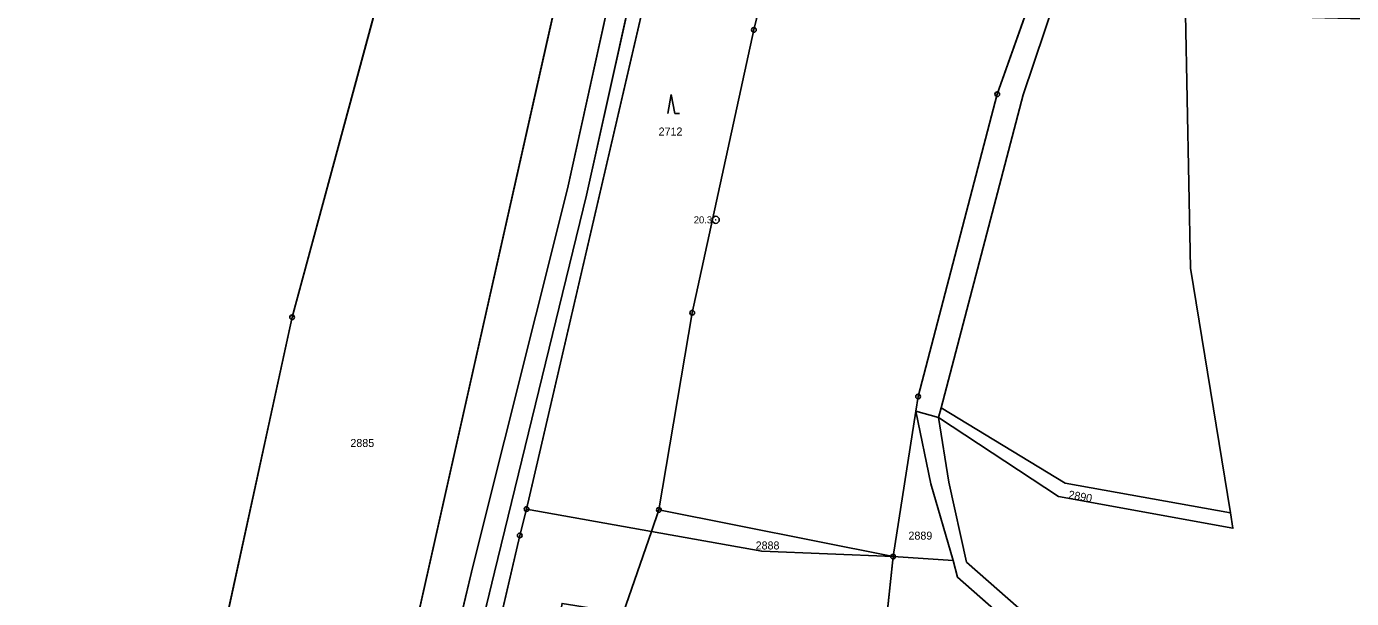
# Model space of a CAD drawing. Extents: x -689422 to -685210, y -987725 to -982160.
# Drawn here: x -688195.8 to -687914.3, y -986683.7 to -986562 of the extents above; entities that cross this region are included whole.
import ezdxf

# ---------------------------------------------------------------- set-up
doc = ezdxf.new("R2010")
doc.units = 0
for name, color, linetype in [('KN_Hranice_parcel', 7, 'Continuous'), ('KN_Parcelni cisla', 7, 'Continuous'), ('KN_Polygon parcely', 7, 'Continuous'), ('KN_POZEMKY_LESNI POZEMEK', 7, 'Continuous'), ('KN_POZEMKY_ORNA PUDA', 7, 'Continuous'), ('KN_POZEMKY_OSTATNI PLOCHA', 7, 'Continuous'), ('KN_VYUZITI_17_ostatni plocha_ostatni komunikace', 7, 'Continuous'), ('KN_VYUZITI_23_ostatni plocha_manipulacni plocha', 7, 'Continuous'), ('KN_Značky bodu BP', 7, 'Continuous'), ('KN_Značky kultur', 7, 'Continuous')]:
    doc.layers.add(name, color=color, linetype=linetype)

msp = doc.modelspace()

# ---------------------------------------------------------------- linework, layer by layer
at = {"layer": 'KN_Hranice_parcel'}
for p, q in [((-688159.4, -986895.61), (-688054.13, -986426.81)), ((-688041.26, -986562.73), (-688027.1, -986504.87)), ((-688006.37, -986640.71), (-688006.85, -986643.79)), ((-688006.85, -986643.79), (-688011.67, -986674.75)), ((-688006.85, -986643.79), (-688002.05, -986645.15)), ((-688002.05, -986645.15), (-688001.44, -986643.11)), ((-688089.54, -986664.62), (-688063.02, -986669.39)), ((-688063.02, -986669.39), (-688061.44, -986664.82)), ((-688011.67, -986674.75), (-688061.44, -986664.82)), ((-688063.02, -986669.39), (-688069.02, -986686.77)), ((-688011.67, -986674.75), (-688017.74, -986732.42)), ((-688011.67, -986674.75), (-687998.95, -986675.6)), ((-687997.98, -986679.13), (-687998.95, -986675.6))]:
    msp.add_line(p, q, dxfattribs=at)
for points in [[(-688159.4, -986895.61), (-688195.78, -986878.99), (-688182.85, -986823.42), (-688167.24, -986754.29), (-688165.37, -986743.42), (-688139.35, -986623.85), (-688109.82, -986514.74), (-688083.69, -986418.21), (-688054.13, -986426.81)], [(-687947.64, -986420.67), (-687956.67, -986473.43), (-687972.93, -986529.42), (-687989.54, -986576.41), (-688006.37, -986640.71)], [(-688153.85, -986898.14), (-688151.4, -986891.74), (-688147.87, -986875.77), (-688119.62, -986755.13), (-688100.96, -986676.85), (-688080.88, -986596.53), (-688070.98, -986551.86), (-688053.37, -986481.38), (-688042.32, -986437.91), (-688040.63, -986430.74)], [(-688149.3, -986900.22), (-688146.47, -986891.87), (-688143.27, -986876.11), (-688115.31, -986756.51), (-688096.35, -986678.03), (-688076.79, -986597.87), (-688066.92, -986553.28), (-688049.47, -986482.89), (-688036.65, -986431.9)], [(-688001.44, -986643.11), (-687984.02, -986576.56), (-687970.22, -986535.46), (-687952.38, -986473.5), (-687950.87, -986465.72)], [(-688049.36, -986498.45), (-688058, -986528.56), (-688089.54, -986664.62)], [(-687940.02, -986665.46), (-687948.5, -986613.39), (-687949.56, -986559.41)], [(-688061.44, -986664.82), (-688054.35, -986622.9), (-688041.26, -986562.73)], [(-687998.95, -986675.6), (-688003.66, -986659.25), (-688006.85, -986643.79)], [(-688001.44, -986643.11), (-687975.12, -986659.11), (-687940.02, -986665.46)], [(-688002.05, -986645.15), (-687976.55, -986661.97), (-687939.49, -986668.72), (-687940.02, -986665.46)], [(-687996.11, -986675.9), (-687999.83, -986658.89), (-688002.05, -986645.15)], [(-688089.54, -986664.62), (-688091, -986670.24), (-688103.26, -986723.09), (-688127.55, -986839.67)], [(-688063.02, -986669.39), (-688039.58, -986673.59), (-688011.67, -986674.75)], [(-687924.19, -986775.84), (-687931.16, -986761.84), (-687959.59, -986717.67), (-687982.65, -986687.78), (-687996.11, -986675.9)], [(-687921.47, -986834.64), (-687920.71, -986829.52), (-687920.87, -986800.86), (-687926.5, -986779.93), (-687934.33, -986763.83), (-687962.23, -986719.38), (-687985.54, -986690.08), (-687997.98, -986679.13)]]:
    msp.add_lwpolyline(points, dxfattribs=at)
at = {"layer": 'KN_Polygon parcely'}
for points in [[(-688175.31, -986930.89), (-688164.95, -986920.32), (-688159.4, -986895.61), (-688195.78, -986878.99), (-688182.85, -986823.42), (-688167.24, -986754.29), (-688165.37, -986743.42), (-688139.35, -986623.85), (-688109.82, -986514.74), (-688083.69, -986418.21), (-688054.13, -986426.81), (-687983.51, -986112.31), (-687977.17, -986084.07), (-687905.28, -985782.43)], [(-687972.93, -986529.42), (-687989.54, -986576.41), (-688006.37, -986640.71), (-688006.85, -986643.79), (-688002.05, -986645.15), (-688001.44, -986643.11), (-687984.02, -986576.56), (-687970.22, -986535.46)]]:
    msp.add_lwpolyline(points, dxfattribs=at)
for points in [[(-687947.64, -986420.67), (-688003.57, -986407.4), (-688009.33, -986432.24), (-688010.87, -986438.55), (-688027.1, -986504.87), (-688041.26, -986562.73), (-688054.35, -986622.9), (-688061.44, -986664.82), (-688011.67, -986674.75), (-688006.85, -986643.79), (-688006.37, -986640.71), (-687989.54, -986576.41), (-687972.93, -986529.42), (-687956.67, -986473.43)], [(-688054.13, -986426.81), (-688083.69, -986418.21), (-688109.82, -986514.74), (-688139.35, -986623.85), (-688165.37, -986743.42), (-688167.24, -986754.29), (-688182.85, -986823.42), (-688195.78, -986878.99), (-688159.4, -986895.61)], [(-688080.88, -986596.53), (-688070.98, -986551.86), (-688053.37, -986481.38), (-688042.32, -986437.91), (-688040.63, -986430.74), (-688054.13, -986426.81), (-688159.4, -986895.61), (-688153.85, -986898.14), (-688151.4, -986891.74), (-688147.87, -986875.77), (-688119.62, -986755.13), (-688100.96, -986676.85)], [(-688036.65, -986431.9), (-688040.63, -986430.74), (-688042.32, -986437.91), (-688053.37, -986481.38), (-688070.98, -986551.86), (-688080.88, -986596.53), (-688100.96, -986676.85), (-688119.62, -986755.13), (-688147.87, -986875.77), (-688151.4, -986891.74), (-688153.85, -986898.14), (-688149.3, -986900.22), (-688146.47, -986891.87), (-688143.27, -986876.11), (-688115.31, -986756.51), (-688096.35, -986678.03), (-688076.79, -986597.87), (-688066.92, -986553.28), (-688049.47, -986482.89)], [(-688136.03, -986906.02), (-688127.55, -986839.67), (-688103.26, -986723.09), (-688091, -986670.24), (-688089.54, -986664.62), (-688058, -986528.56), (-688049.36, -986498.45), (-688032.72, -986433.04), (-688036.65, -986431.9), (-688049.47, -986482.89), (-688066.92, -986553.28), (-688076.79, -986597.87), (-688096.35, -986678.03), (-688115.31, -986756.51), (-688143.27, -986876.11), (-688146.47, -986891.87), (-688149.3, -986900.22), (-688153.68, -986910.75), (-688147.85, -986906.59)], [(-687949.56, -986559.41), (-687933.63, -986550.26), (-687935.29, -986548.37), (-687916.36, -986529.52), (-687884.49, -986479.98), (-687880.8, -986469.6), (-687950.87, -986465.72), (-687952.38, -986473.5), (-687970.22, -986535.46), (-687984.02, -986576.56), (-688001.44, -986643.11), (-687975.12, -986659.11), (-687940.02, -986665.46), (-687948.5, -986613.39)], [(-688061.44, -986664.82), (-688054.35, -986622.9), (-688041.26, -986562.73), (-688027.1, -986504.87), (-688049.36, -986498.45), (-688058, -986528.56), (-688089.54, -986664.62), (-688063.02, -986669.39)], [(-687904, -986611.8), (-687902.18, -986600.85), (-687888.75, -986572.55), (-687886.23, -986565.1), (-687884.88, -986561.12), (-687949.56, -986559.41), (-687948.5, -986613.39), (-687940.02, -986665.46), (-687939.49, -986668.72), (-687976.55, -986661.97), (-688002.05, -986645.15), (-687999.83, -986658.89), (-687996.11, -986675.9), (-687982.65, -986687.78), (-687959.59, -986717.67), (-687931.16, -986761.84), (-687924.19, -986775.84), (-687859.2, -986817.2), (-687869.6, -986791.7), (-687870.2, -986755.6), (-687900.8, -986681.8), (-687906.6, -986640.2)], [(-688006.85, -986643.79), (-688011.67, -986674.75), (-687998.95, -986675.6), (-688003.66, -986659.25)], [(-687931.16, -986761.84), (-687959.59, -986717.67), (-687982.65, -986687.78), (-687996.11, -986675.9), (-687999.83, -986658.89), (-688002.05, -986645.15), (-688006.85, -986643.79), (-688003.66, -986659.25), (-687998.95, -986675.6), (-687997.98, -986679.13), (-687985.54, -986690.08), (-687962.23, -986719.38), (-687934.33, -986763.83), (-687926.5, -986779.93), (-687920.87, -986800.86), (-687920.71, -986829.52), (-687921.47, -986834.64), (-687917.71, -986835.19), (-687916.91, -986829.47), (-687917.3, -986800.19), (-687924.19, -986775.84)], [(-687939.49, -986668.72), (-687940.02, -986665.46), (-687975.12, -986659.11), (-688001.44, -986643.11), (-688002.05, -986645.15), (-687976.55, -986661.97)], [(-688103.26, -986723.09), (-688127.55, -986839.67), (-688115.17, -986842.96), (-688082.01, -986684.71), (-688069.02, -986686.77), (-688063.02, -986669.39), (-688089.54, -986664.62), (-688091, -986670.24)], [(-688011.67, -986674.75), (-688061.44, -986664.82), (-688063.02, -986669.39), (-688039.58, -986673.59)], [(-688085.26, -986813.61), (-688080.39, -986811.27), (-688030.54, -986818.6), (-688017.74, -986732.42), (-688011.67, -986674.75), (-688039.58, -986673.59), (-688063.02, -986669.39), (-688069.02, -986686.77), (-688098.17, -986846.39), (-688099.71, -986860.89), (-688094.78, -986845.97)], [(-687920.87, -986800.86), (-687926.5, -986779.93), (-687934.33, -986763.83), (-687962.23, -986719.38), (-687985.54, -986690.08), (-687997.98, -986679.13), (-687998.95, -986675.6), (-688011.67, -986674.75), (-688017.74, -986732.42), (-688030.54, -986818.6), (-687921.47, -986834.64), (-687920.71, -986829.52)]]:
    msp.add_lwpolyline(points, close=True, dxfattribs=at)
at = {"layer": 'KN_POZEMKY_LESNI POZEMEK'}
for p, q in [((-688027.1, -986504.87), (-688041.26, -986562.73)), ((-688089.54, -986664.62), (-688058, -986528.56)), ((-687948.5, -986613.39), (-687949.56, -986559.41)), ((-688041.26, -986562.73), (-688054.35, -986622.9)), ((-687940.02, -986665.46), (-687948.5, -986613.39)), ((-688054.35, -986622.9), (-688061.44, -986664.82)), ((-688002.05, -986645.15), (-688001.44, -986643.11)), ((-688001.44, -986643.11), (-687975.12, -986659.11)), ((-687999.83, -986658.89), (-688002.05, -986645.15)), ((-688002.05, -986645.15), (-687976.55, -986661.97)), ((-687976.55, -986661.97), (-688002.05, -986645.15)), ((-687996.11, -986675.9), (-687999.83, -986658.89)), ((-687975.12, -986659.11), (-687940.02, -986665.46)), ((-687976.55, -986661.97), (-687939.49, -986668.72)), ((-687939.49, -986668.72), (-687976.55, -986661.97)), ((-688091, -986670.24), (-688089.54, -986664.62)), ((-688089.54, -986664.62), (-688063.02, -986669.39)), ((-688063.02, -986669.39), (-688089.54, -986664.62)), ((-688061.44, -986664.82), (-688063.02, -986669.39)), ((-687939.49, -986668.72), (-687940.02, -986665.46)), ((-687940.02, -986665.46), (-687939.49, -986668.72)), ((-688063.02, -986669.39), (-688069.02, -986686.77)), ((-688069.02, -986686.77), (-688063.02, -986669.39)), ((-688063.02, -986669.39), (-688039.58, -986673.59)), ((-688103.26, -986723.09), (-688091, -986670.24)), ((-688039.58, -986673.59), (-688011.67, -986674.75)), ((-688017.74, -986732.42), (-688011.67, -986674.75)), ((-688011.67, -986674.75), (-688017.74, -986732.42)), ((-688011.67, -986674.75), (-687998.95, -986675.6)), ((-687998.95, -986675.6), (-687997.98, -986679.13)), ((-687982.65, -986687.78), (-687996.11, -986675.9)), ((-687997.98, -986679.13), (-687985.54, -986690.08))]:
    msp.add_line(p, q, dxfattribs=at)
at = {"layer": 'KN_POZEMKY_ORNA PUDA'}
for p, q in [((-688159.4, -986895.61), (-688054.13, -986426.81)), ((-688041.26, -986562.73), (-688027.1, -986504.87)), ((-688058, -986528.56), (-688089.54, -986664.62)), ((-687989.54, -986576.41), (-687972.93, -986529.42)), ((-687972.93, -986529.42), (-687989.54, -986576.41)), ((-687970.22, -986535.46), (-687984.02, -986576.56)), ((-687984.02, -986576.56), (-687970.22, -986535.46)), ((-688070.98, -986551.86), (-688080.88, -986596.53)), ((-688076.79, -986597.87), (-688066.92, -986553.28)), ((-687949.56, -986559.41), (-687948.5, -986613.39)), ((-688054.35, -986622.9), (-688041.26, -986562.73)), ((-688006.37, -986640.71), (-687989.54, -986576.41)), ((-687989.54, -986576.41), (-688006.37, -986640.71)), ((-687984.02, -986576.56), (-688001.44, -986643.11)), ((-688001.44, -986643.11), (-687984.02, -986576.56)), ((-688080.88, -986596.53), (-688100.96, -986676.85)), ((-688096.35, -986678.03), (-688076.79, -986597.87)), ((-687948.5, -986613.39), (-687940.02, -986665.46)), ((-688061.44, -986664.82), (-688054.35, -986622.9)), ((-688006.85, -986643.79), (-688006.37, -986640.71)), ((-688006.37, -986640.71), (-688006.85, -986643.79)), ((-688006.85, -986643.79), (-688011.67, -986674.75)), ((-688011.67, -986674.75), (-688006.85, -986643.79)), ((-688002.05, -986645.15), (-688006.85, -986643.79)), ((-688006.85, -986643.79), (-688003.66, -986659.25)), ((-688001.44, -986643.11), (-688002.05, -986645.15)), ((-687975.12, -986659.11), (-688001.44, -986643.11)), ((-688003.66, -986659.25), (-687998.95, -986675.6)), ((-687940.02, -986665.46), (-687975.12, -986659.11)), ((-688089.54, -986664.62), (-688091, -986670.24)), ((-688063.02, -986669.39), (-688061.44, -986664.82)), ((-688011.67, -986674.75), (-688061.44, -986664.82)), ((-688061.44, -986664.82), (-688011.67, -986674.75)), ((-688039.58, -986673.59), (-688063.02, -986669.39)), ((-688091, -986670.24), (-688103.26, -986723.09)), ((-688011.67, -986674.75), (-688039.58, -986673.59)), ((-687998.95, -986675.6), (-688011.67, -986674.75)), ((-688100.96, -986676.85), (-688119.62, -986755.13)), ((-688115.31, -986756.51), (-688096.35, -986678.03))]:
    msp.add_line(p, q, dxfattribs=at)
at = {"layer": 'KN_POZEMKY_OSTATNI PLOCHA'}
for p, q in [((-688054.13, -986426.81), (-688159.4, -986895.61)), ((-688139.35, -986623.85), (-688109.82, -986514.74)), ((-688109.82, -986514.74), (-688139.35, -986623.85)), ((-688080.88, -986596.53), (-688070.98, -986551.86)), ((-688066.92, -986553.28), (-688076.79, -986597.87)), ((-688100.96, -986676.85), (-688080.88, -986596.53)), ((-688076.79, -986597.87), (-688096.35, -986678.03)), ((-688165.37, -986743.42), (-688139.35, -986623.85)), ((-688139.35, -986623.85), (-688165.37, -986743.42)), ((-688003.66, -986659.25), (-688006.85, -986643.79)), ((-688006.85, -986643.79), (-688002.05, -986645.15)), ((-688002.05, -986645.15), (-687999.83, -986658.89)), ((-687998.95, -986675.6), (-688003.66, -986659.25)), ((-687999.83, -986658.89), (-687996.11, -986675.9)), ((-688119.62, -986755.13), (-688100.96, -986676.85)), ((-688096.35, -986678.03), (-688115.31, -986756.51)), ((-687997.98, -986679.13), (-687998.95, -986675.6)), ((-687996.11, -986675.9), (-687982.65, -986687.78)), ((-687985.54, -986690.08), (-687997.98, -986679.13))]:
    msp.add_line(p, q, dxfattribs=at)
at = {"layer": 'KN_VYUZITI_17_ostatni plocha_ostatni komunikace'}
for p, q in [((-688080.88, -986596.53), (-688070.98, -986551.86)), ((-688066.92, -986553.28), (-688076.79, -986597.87)), ((-688100.96, -986676.85), (-688080.88, -986596.53)), ((-688076.79, -986597.87), (-688096.35, -986678.03)), ((-688003.66, -986659.25), (-688006.85, -986643.79)), ((-688006.85, -986643.79), (-688002.05, -986645.15)), ((-688002.05, -986645.15), (-687999.83, -986658.89)), ((-687998.95, -986675.6), (-688003.66, -986659.25)), ((-687999.83, -986658.89), (-687996.11, -986675.9)), ((-688119.62, -986755.13), (-688100.96, -986676.85)), ((-688096.35, -986678.03), (-688115.31, -986756.51)), ((-687997.98, -986679.13), (-687998.95, -986675.6)), ((-687996.11, -986675.9), (-687982.65, -986687.78)), ((-687985.54, -986690.08), (-687997.98, -986679.13))]:
    msp.add_line(p, q, dxfattribs=at)
at = {"layer": 'KN_VYUZITI_23_ostatni plocha_manipulacni plocha'}
for p, q in [((-688054.13, -986426.81), (-688159.4, -986895.61)), ((-688139.35, -986623.85), (-688109.82, -986514.74)), ((-688109.82, -986514.74), (-688139.35, -986623.85)), ((-688165.37, -986743.42), (-688139.35, -986623.85)), ((-688139.35, -986623.85), (-688165.37, -986743.42))]:
    msp.add_line(p, q, dxfattribs=at)
at = {"layer": 'KN_Značky bodu BP'}
for centre, radius in [((-688041.26, -986562.73), 0.5), ((-688041.26, -986562.73), 0.0303), ((-687989.54, -986576.41), 0.5), ((-687989.54, -986576.41), 0.0303), ((-688049.35, -986603.13), 0.75), ((-688049.35, -986603.13), 0.03), ((-688139.35, -986623.85), 0.5), ((-688139.35, -986623.85), 0.0303), ((-688054.35, -986622.9), 0.5), ((-688054.35, -986622.9), 0.0303), ((-688006.37, -986640.71), 0.5), ((-688006.37, -986640.71), 0.0303), ((-688089.54, -986664.62), 0.5), ((-688089.54, -986664.62), 0.0303), ((-688061.44, -986664.82), 0.5), ((-688061.44, -986664.82), 0.0303), ((-688091, -986670.24), 0.5), ((-688091, -986670.24), 0.0303), ((-688011.67, -986674.75), 0.5), ((-688011.67, -986674.75), 0.0303)]:
    msp.add_circle(centre, radius, dxfattribs=at)
at = {"layer": 'KN_Značky kultur'}
for p, q in [((-688058.81, -986576.49), (-688059.56, -986580.49)), ((-688058.06, -986580.49), (-688058.81, -986576.49)), ((-688058.06, -986580.49), (-688057.06, -986580.49))]:
    msp.add_line(p, q, dxfattribs=at)

# ---------------------------------------------------------------- texts
at = {"layer": 'KN_Parcelni cisla'}
for s, p in [('2712', (-688061.49, -986585.2)), ('2885', (-688126.97, -986651.43)), ('2889', (-688008.41, -986671.13)), ('2888', (-688040.88, -986673.22))]:
    msp.add_text(s, height=1.7, dxfattribs=at).set_placement(p)
msp.add_text('2890', height=1.7, rotation=350, dxfattribs=at).set_placement((-687974.54, -986662.33))
at = {"layer": 'KN_Značky bodu BP'}
msp.add_text('20.3', height=1.5, dxfattribs=at).set_placement((-688054.03, -986603.88))

doc.saveas('drawing.dxf')
